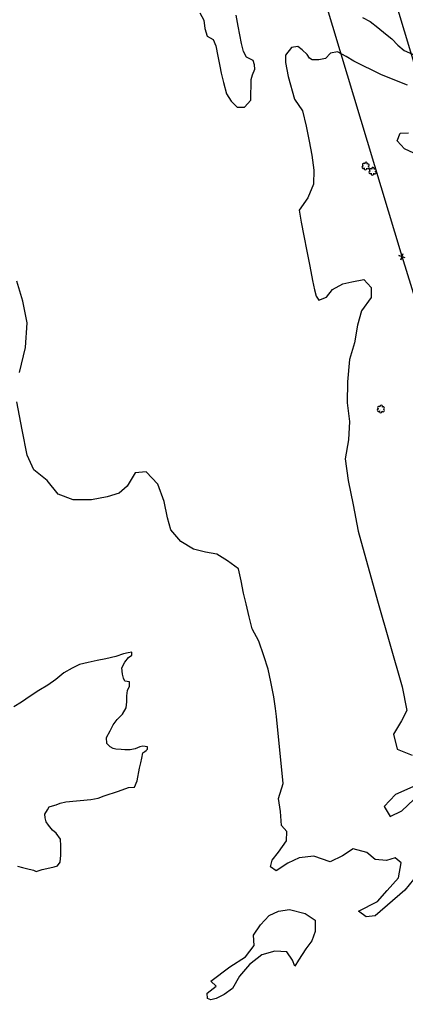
# Model space of a CAD drawing. Extents: x 3040896 to 3051146, y 687568 to 732976.
# Drawn here: x 3048342 to 3048628, y 700631 to 701362 of the extents above; entities that cross this region are included whole.
import ezdxf

# ---------------------------------------------------------------- set-up
doc = ezdxf.new("R2010")
doc.units = 0
for name, color, linetype in [('Exist Hydro Stream or Body of Water', 7, 'Continuous'), ('Exist Property Corner CELL', 7, 'Continuous'), ('Exist Right of Way Easement Line', 7, 'Continuous'), ('Exist Vegetation Hedge Row', 7, 'Continuous'), ('Exist Vegetation Shrub CELL', 7, 'Continuous')]:
    doc.layers.add(name, color=color, linetype=linetype)

msp = doc.modelspace()

# ---------------------------------------------------------------- linework, layer by layer
at = {"layer": 'Exist Hydro Stream or Body of Water'}
for points in [[(3048411.59, 700821.76), (3048409.49, 700822.77), (3048406.92, 700825.48), (3048406.87, 700829.81), (3048409.57, 700834.71), (3048411.7, 700839.27), (3048414.69, 700843.06), (3048418.69, 700847), (3048421.33, 700851.75), (3048421.79, 700856.36), (3048421.78, 700860.7), (3048422.34, 700864.64), (3048423.83, 700867.91), (3048423.91, 700871.04), (3048420.32, 700871.68), (3048419.25, 700873.71), (3048418.62, 700876.9), (3048418.23, 700881.51), (3048420.39, 700885.8), (3048422.95, 700889.05), (3048425.66, 700890.94), (3048425.45, 700893.14), (3048422.9, 700892.65), (3048419.28, 700891.94), (3048413.79, 700889.88), (3048406.21, 700888.11), (3048399.75, 700886.82), (3048393.06, 700885.49), (3048386.79, 700883.86), (3048381.33, 700881.31), (3048375.19, 700877.85), (3048369.08, 700872.76), (3048363.31, 700868.67), (3048356.57, 700864.68), (3048350.04, 700860.48), (3048343.72, 700856.1), (3048337.92, 700852.6)], [(3048340.82, 700734.34), (3048344.53, 700733.37), (3048347.38, 700732.67), (3048352.55, 700731.43), (3048354.6, 700730.42), (3048358.92, 700731.96), (3048364.74, 700733.19), (3048367.89, 700733.83), (3048370.46, 700734.54), (3048372.32, 700737.28), (3048372.92, 700742.44), (3048373, 700746.35), (3048372.77, 700749.55), (3048372.57, 700754.4), (3048369.41, 700758.8), (3048366.82, 700761.02), (3048363.79, 700764.84), (3048361.94, 700767.2), (3048361.32, 700770.19), (3048361.09, 700772.9), (3048362.93, 700776.19), (3048364.16, 700778.48), (3048366.73, 700779.24), (3048369.5, 700779.81), (3048372.28, 700781.19), (3048376.52, 700782.1), (3048395.23, 700783.82), (3048400.63, 700784.76), (3048405.04, 700786.54), (3048415.71, 700790.1), (3048423.07, 700792.61), (3048427.49, 700792.89), (3048429.37, 700797.59), (3048431.25, 700807.16), (3048432.11, 700811.11), (3048432.87, 700814.59), (3048433.63, 700818.52), (3048435.12, 700819.5), (3048436.27, 700820.17), (3048437.27, 700821.25), (3048437.07, 700822.82), (3048433.65, 700823.44), (3048431.45, 700822.99), (3048428.06, 700821.52), (3048424.35, 700820.71), (3048420.34, 700820.76), (3048417.54, 700821.02), (3048413.72, 700821.19), (3048411.59, 700821.76)]]:
    msp.add_lwpolyline(points, dxfattribs=at)
at = {"layer": 'Exist Property Corner CELL'}
msp.add_line((3048625.91, 701186.42), (3048625.91, 701186.42), dxfattribs=at)
msp.add_lwpolyline([(3048628.21, 701185.46), (3048623.6, 701187.39), (3048625.91, 701186.42), (3048624.94, 701184.12), (3048626.87, 701188.73)], dxfattribs=at)
at = {"layer": 'Exist Right of Way Easement Line'}
for points in [[(3049666.87, 696833.82), (3049559.11, 697113.37), (3049470.49, 697444.6), (3049413.18, 697783.79), (3049397.81, 698080.1), (3049375.2, 698381.33), (3049352.58, 698679.83), (3049330.23, 698981.5), (3049286.13, 699172.17), (3049243.18, 699362.29), (3049142.32, 699669.17), (3049049.87, 699972.98), (3048955.67, 700282.3), (3048862.1, 700588.56), (3048768.88, 700893.61), (3048673.73, 701201.02), (3048581.84, 701506.39), (3048488.68, 701812.86), (3048393.41, 702099.66), (3048327.28, 702409.73), (3048254.77, 702716.23)], [(3049620.05, 696816.27), (3049511.5, 697097.88), (3049421.59, 697433.95), (3049363.4, 697778.31), (3049347.91, 698076.93), (3049325.34, 698377.57), (3049302.71, 698676.1), (3049280.65, 698973.97), (3049237.39, 699161.03), (3049194.94, 699348.94), (3049094.64, 699654.09), (3049002.04, 699958.42), (3048907.84, 700267.72), (3048814.29, 700573.95), (3048721.09, 700878.92), (3048625.91, 701186.42), (3048533.98, 701491.92), (3048441.02, 701797.71), (3048345.09, 702086.53), (3048278.49, 702398.76), (3048206.12, 702704.68)]]:
    msp.add_lwpolyline(points, dxfattribs=at)
at = {"layer": 'Exist Vegetation Hedge Row'}
for points in [[(3048476.03, 701367.25), (3048478.98, 701361.83), (3048479.72, 701355.71), (3048481.49, 701350.07), (3048485.95, 701347.58), (3048487.83, 701342.73), (3048489.32, 701335.03), (3048490.74, 701327.67), (3048491.72, 701322.6), (3048493.46, 701315.7)], [(3048513.93, 701317.72), (3048514.98, 701321.33), (3048516.82, 701325.36), (3048516.52, 701328.64), (3048515.54, 701331.82), (3048510.61, 701334.39), (3048508.36, 701338.66), (3048506.92, 701344.59), (3048505.69, 701350.94), (3048504.43, 701357.49), (3048502.88, 701365.47)], [(3048596.51, 701363.68), (3048602.34, 701360.82), (3048608.01, 701356.44), (3048613.73, 701351.73), (3048618.32, 701347.97), (3048622.84, 701343.35), (3048627.42, 701339.34)], [(3048590.18, 701331.43), (3048584.49, 701334.92), (3048577.96, 701338.21), (3048572.95, 701337.36), (3048569.11, 701333.46), (3048564.18, 701332.46), (3048559.28, 701332.34), (3048557.31, 701333.71), (3048555.52, 701336.41), (3048551.74, 701339.92), (3048548.57, 701342.41), (3048543.83, 701341.55), (3048539.44, 701335.77), (3048539.43, 701330.43), (3048540.45, 701325.13), (3048541.43, 701320.08)], [(3048627.42, 701339.34), (3048637.62, 701334.92)], [(3048630.08, 701313.52), (3048610.76, 701321.19), (3048590.18, 701331.43)], [(3048493.46, 701315.7), (3048495.79, 701307.3), (3048499.19, 701301.69), (3048503.53, 701297.33), (3048509, 701297.4), (3048513.75, 701302.53), (3048513.93, 701317.72)], [(3048541.43, 701320.08), (3048546.09, 701303.27), (3048552.07, 701294.54), (3048554.82, 701283.14), (3048556.99, 701272.02), (3048559.02, 701261.65), (3048560.44, 701250.48), (3048560.21, 701240.23), (3048556.07, 701229.97), (3048549.58, 701220.84), (3048551.15, 701212.08), (3048553.13, 701201.99), (3048555.36, 701190.56), (3048557.56, 701179.3), (3048559.61, 701168.84), (3048560.99, 701161.76), (3048562.17, 701157.13), (3048564.31, 701154.13), (3048569.96, 701156.27), (3048574.46, 701161.98), (3048582.02, 701166.39), (3048588.7, 701167.83), (3048597.49, 701169.41), (3048602.98, 701163.59), (3048603.07, 701156.06), (3048595.93, 701146.18), (3048592.98, 701135.53), (3048590.72, 701122.54), (3048586.99, 701110.08), (3048585.43, 701093.5), (3048585.31, 701078.1), (3048587.02, 701064.05), (3048586.26, 701050.46), (3048583.74, 701036.38), (3048586.04, 701020.52), (3048589.58, 701002.42), (3048593.43, 700982.72), (3048607.73, 700931.24), (3048625.9, 700867.41)], [(3048699.16, 701233.36), (3048627.72, 701266.5), (3048622.36, 701272.42), (3048624.42, 701278.1), (3048630.77, 701278.24)], [(3048342.29, 701100.45), (3048346.58, 701119.04), (3048347.92, 701137.41), (3048344.76, 701153.45), (3048340.15, 701168.2)], [(3048532.92, 700845.28), (3048532.03, 700851.42), (3048530.92, 700859.89), (3048528.72, 700871.15), (3048526.67, 700880.41), (3048523.52, 700890.38), (3048519.69, 700901.15), (3048514.71, 700910.38), (3048512.64, 700919.22), (3048510.41, 700928.85), (3048508.31, 700936.75), (3048506.5, 700946.02), (3048504.75, 700954.82), (3048496.43, 700960.88), (3048488.63, 700965.66), (3048480.15, 700967.22), (3048471.33, 700969.49), (3048461.93, 700975.24), (3048454.43, 700983.78), (3048451.96, 700992.74), (3048449.49, 701004.84), (3048444.82, 701017.62), (3048436.24, 701026.74), (3048427.97, 701026.22), (3048422.18, 701016.13), (3048416.2, 701011.1), (3048407.24, 701008.24), (3048395.55, 701005.96), (3048382.02, 701006), (3048370.99, 701010.36), (3048362.83, 701020.39), (3048352.85, 701028.23), (3048347.96, 701039.28), (3048344.28, 701058.11), (3048340.32, 701078.75)], [(3048625.9, 700867.41), (3048629.54, 700849.87), (3048625.43, 700842.05), (3048619.61, 700832.32), (3048622.33, 700821.17), (3048633.51, 700816.71)], [(3048640.87, 700732.3), (3048628.03, 700716.56), (3048606.03, 700697.45), (3048599.2, 700696.73), (3048593.66, 700700.91), (3048607.65, 700708.1), (3048614.83, 700716.4), (3048623.17, 700725.65), (3048625.29, 700736.91), (3048620.93, 700740.46), (3048614.34, 700738.67), (3048606.05, 700739.27), (3048599.75, 700744.53), (3048589.62, 700747.24), (3048581.68, 700742.11), (3048572.73, 700737.72), (3048560.41, 700741.72), (3048549.72, 700740.63), (3048541.29, 700736.72), (3048532.52, 700730.88), (3048528.34, 700733.94), (3048529.7, 700738.76), (3048534.37, 700744.83), (3048540.17, 700753.25), (3048540.52, 700760.15), (3048536.55, 700764.6), (3048535.81, 700774.98), (3048534.24, 700784.63), (3048537.73, 700795.69), (3048532.92, 700845.28)], [(3048636.1, 700794.28), (3048621.11, 700787.52), (3048612.72, 700778.76), (3048617.19, 700771.27), (3048625.79, 700775.31), (3048634.63, 700783.92)], [(3048481.29, 700640.17), (3048487.96, 700645.49), (3048484.18, 700649.22), (3048498.18, 700659.79), (3048509.72, 700667.18), (3048516.34, 700675.46), (3048515.65, 700683.13), (3048520.85, 700690.91), (3048527.3, 700697.76), (3048534.39, 700701.1), (3048542.43, 700702.32), (3048554.07, 700699.29), (3048561.54, 700694.35), (3048561.51, 700686.05), (3048559.09, 700679.05), (3048554.65, 700673.02), (3048549.11, 700664.71), (3048546.34, 700660.16), (3048544.8, 700664.66), (3048540.51, 700670.86), (3048531.64, 700671.4), (3048521.84, 700668.75), (3048512.75, 700661.35), (3048505.33, 700652.91), (3048500.26, 700643.61), (3048494.12, 700639.25), (3048488.02, 700636.26), (3048484.11, 700635.31), (3048481.7, 700636.22), (3048481.29, 700640.17)]]:
    msp.add_lwpolyline(points, dxfattribs=at)
at = {"layer": 'Exist Vegetation Shrub CELL'}
for p, q in [((3048598.94, 701253.47), (3048598.94, 701253.47)), ((3048604.11, 701249.58), (3048604.11, 701249.58)), ((3048610.26, 701073.26), (3048610.26, 701073.26))]:
    msp.add_line(p, q, dxfattribs=at)
for centre, radius, start, end in [((3048597.14, 701252.76), 0.955, 95.10992, 327.95341), ((3048597.45, 701254.59), 0.968, 35.89076, 245.42165), ((3048598.81, 701251.78), 0.984, 151.27966, 21.38702), ((3048599.16, 701255.51), 0.99, 334.83907, 200.47174), ((3048600.57, 701252.54), 0.937, 204.99133, 73.46012), ((3048600.61, 701254.34), 0.929, 284.45672, 126.08612), ((3048602.63, 701250.71), 0.968, 35.89076, 245.42165), ((3048604.34, 701251.62), 0.99, 334.83907, 200.47174), ((3048605.78, 701250.45), 0.929, 284.45672, 126.08612), ((3048602.31, 701248.88), 0.955, 95.10992, 327.95341), ((3048603.98, 701247.9), 0.984, 151.27966, 21.38702), ((3048605.75, 701248.65), 0.937, 204.99133, 73.46012), ((3048608.78, 701074.39), 0.968, 35.89076, 245.42165), ((3048610.49, 701075.3), 0.99, 334.83907, 200.47174), ((3048611.93, 701074.13), 0.929, 284.45672, 126.08612), ((3048608.46, 701072.56), 0.955, 95.10992, 327.95341), ((3048610.13, 701071.58), 0.984, 151.27966, 21.38702), ((3048611.9, 701072.33), 0.937, 204.99133, 73.46012)]:
    msp.add_arc(centre, radius, start, end, dxfattribs=at)

doc.saveas('drawing.dxf')
